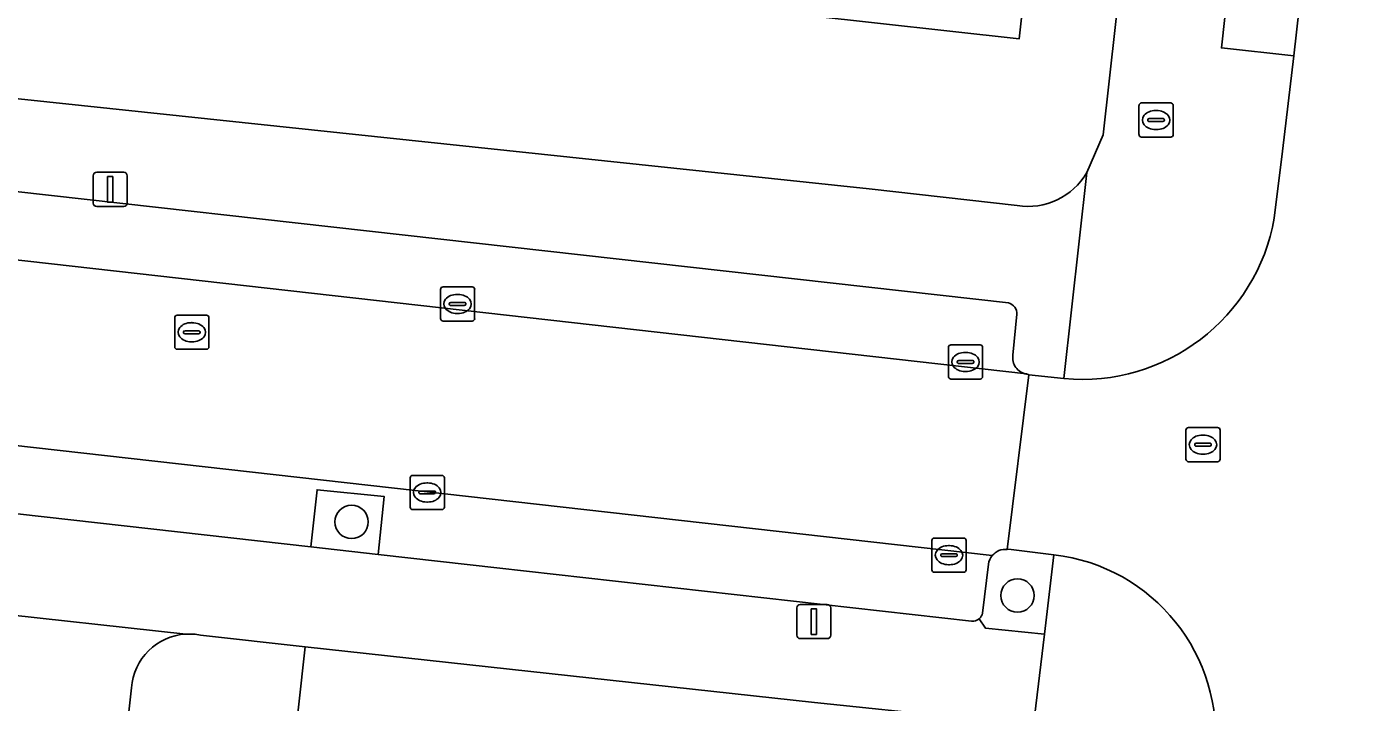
# Model space of a CAD drawing. Extents: x 161928 to 163071, y 386474 to 387428.
# Drawn here: x 162290.09 to 162328.77, y 387262.01 to 387281.8 of the extents above; entities that cross this region are included whole.
import ezdxf

# ---------------------------------------------------------------- set-up
doc = ezdxf.new("R2010")
doc.units = 0
for name, color, linetype in [('IMGEO_Berm_groen', 7, 'Continuous'), ('IMGEO_Boom', 7, 'Continuous'), ('IMGEO_Brandkraan', 7, 'Continuous'), ('IMGEO_Erf', 7, 'Continuous'), ('IMGEO_Groenvoorziening', 7, 'Continuous'), ('IMGEO_Kolk', 7, 'Continuous'), ('IMGEO_Lichtmast', 7, 'Continuous'), ('IMGEO_Pand', 7, 'Continuous'), ('IMGEO_Parkeervlak_open', 7, 'Continuous'), ('IMGEO_Rijbaan_lokaal_open', 7, 'Continuous'), ('IMGEO_Rioolput', 7, 'Continuous'), ('IMGEO_Voetpad_open', 7, 'Continuous')]:
    doc.layers.add(name, color=color, linetype=linetype)

msp = doc.modelspace()

# ---------------------------------------------------------------- linework, layer by layer
at = {"layer": 'IMGEO_Berm_groen'}
msp.add_lwpolyline([(162326.61, 387284.979), (162325.917, 387285.033), (162325.729, 387285.148), (162325.454, 387284.915), (162325.046, 387281.174), (162327.162, 387280.942), (162327.399, 387283.033), (162327.499, 387283.927)], dxfattribs=at)
at = {"layer": 'IMGEO_Boom'}
for centre in [(162299.598, 387267.298), (162319.081, 387265.143)]:
    msp.add_circle(centre, 0.489, dxfattribs=at)
at = {"layer": 'IMGEO_Brandkraan'}
for p, q in [((162322.635, 387278.636), (162322.635, 387279.488)), ((162322.71, 387279.562), (162323.562, 387279.562)), ((162323.636, 387279.488), (162323.636, 387278.636)), ((162322.894, 387279.056), (162322.894, 387279.068)), ((162322.937, 387279.105), (162323.335, 387279.105)), ((162323.123, 387279.342), (162323.148, 387279.342)), ((162323.378, 387279.068), (162323.378, 387279.056)), ((162323.332, 387279.019), (162322.934, 387279.019)), ((162323.146, 387278.782), (162323.121, 387278.782)), ((162323.562, 387278.562), (162322.71, 387278.562))]:
    msp.add_line(p, q, dxfattribs=at)
for points in [[(162322.635, 387278.636), (162322.635, 387279.488)], [(162322.71, 387279.562), (162323.562, 387279.562)], [(162323.636, 387279.488), (162323.636, 387278.636)], [(162323.562, 387278.562), (162322.71, 387278.562)]]:
    msp.add_lwpolyline(points, dxfattribs=at)
for centre, radius, start, end in [((162322.712, 387279.486), 0.0765, 91.552, 178.448), ((162322.712, 387279.486), 0.0765, 91.552, 178.448), ((162323.56, 387279.486), 0.0765, 1.552, 88.448), ((162323.56, 387279.486), 0.0765, 1.552, 88.448), ((162322.934, 387279.065), 0.0403, 85.8775, 175.7526), ((162322.931, 387279.055), 0.0366, 178.938, 274.7102), ((162323.335, 387279.062), 0.043, 264.8664, 352.4533), ((162323.339, 387279.067), 0.0386, 1.7309, 96.639), ((162322.712, 387278.638), 0.0765, 181.552, 268.448), ((162322.712, 387278.638), 0.0765, 181.552, 268.448), ((162323.56, 387278.638), 0.0765, 271.552, 358.448), ((162323.56, 387278.638), 0.0765, 271.552, 358.448)]:
    msp.add_arc(centre, radius, start, end, dxfattribs=at)
for centre, major_axis, ratio, start_param, end_param in [((162323.122, 387279.062), (-0.387, 0.002), 0.722429, 4.712389, 7.853982), ((162323.147, 387279.062), (-0.39, 0.002), 0.717154, 1.570796, 4.712389)]:
    msp.add_ellipse(centre, major_axis=major_axis, ratio=ratio, start_param=start_param, end_param=end_param, dxfattribs=at)
at = {"layer": 'IMGEO_Erf'}
for points in [[(162321.108, 387277.527), (162321.589, 387278.626), (162324.106, 387301.161)], [(162319.962, 387288.905), (162319.126, 387281.437), (162312.953, 387282.128)], [(162272.332, 387281.538), (162314.742, 387277.051), (162319.071, 387276.562)], [(162317.263, 387261.58), (162313.142, 387262.014), (162298.238, 387263.643), (162297.847, 387260.112), (162297.73, 387259.053), (162300.533, 387258.733), (162300.022, 387254.253), (162299.546, 387250.086), (162296.743, 387250.406), (162296.7, 387250), (162296.573, 387248.673), (162300.582, 387248.215), (162300.403, 387246.649), (162299.17, 387246.79), (162298.66, 387242.319), (162298.204, 387238.328), (162295.428, 387238.645), (162295.09, 387235.251)]]:
    msp.add_lwpolyline(points, dxfattribs=at)
msp.add_arc((162319.399, 387278.501), 1.967, 260.3868, 330.3104, dxfattribs=at)
at = {"layer": 'IMGEO_Groenvoorziening'}
msp.add_lwpolyline([(162298.409, 387266.566), (162300.378, 387266.344), (162300.553, 387268.039), (162298.588, 387268.238)], close=True, dxfattribs=at)
for points in [[(162317.961, 387264.463), (162318.146, 387264.183), (162319.867, 387264.015), (162320.145, 387266.334)], [(162320.145, 387266.334), (162318.819, 387266.503), (162318.783, 387266.491)], [(162318.232, 387266.062), (162318.06, 387264.622)], [(162298.238, 387263.643), (162295.179, 387263.985)], [(162293.162, 387262.437), (162292.957, 387260.587), (162297.847, 387260.112), (162298.238, 387263.643)]]:
    msp.add_lwpolyline(points, dxfattribs=at)
for centre, radius, start, end in [((162318.722, 387265.996), 0.495, 140.4094, 172.3077), ((162318.728, 387265.993), 0.501, 83.6868, 140.6294), ((162317.761, 387264.698), 0.308, 310.3992, 345.7846), ((162294.854, 387262.321), 1.696, 93.4607, 176.0689), ((162294.851, 387262.314), 1.702, 78.8935, 93.3358)]:
    msp.add_arc(centre, radius, start, end, dxfattribs=at)
at = {"layer": 'IMGEO_Kolk'}
for p, q in [((162302.199, 387273.253), (162302.199, 387274.105)), ((162302.274, 387274.179), (162303.126, 387274.179)), ((162303.2, 387274.105), (162303.2, 387273.253)), ((162302.458, 387273.673), (162302.458, 387273.685)), ((162302.896, 387273.636), (162302.498, 387273.636)), ((162302.501, 387273.722), (162302.899, 387273.722)), ((162302.687, 387273.959), (162302.712, 387273.959)), ((162302.942, 387273.685), (162302.942, 387273.673)), ((162302.71, 387273.399), (162302.685, 387273.399)), ((162303.126, 387273.179), (162302.274, 387273.179)), ((162317.135, 387272.481), (162317.987, 387272.481)), ((162317.06, 387271.555), (162317.06, 387272.407)), ((162317.548, 387272.261), (162317.573, 387272.261)), ((162318.061, 387272.407), (162318.061, 387271.555)), ((162317.319, 387271.975), (162317.319, 387271.987)), ((162317.757, 387271.938), (162317.359, 387271.938)), ((162317.362, 387272.024), (162317.76, 387272.024)), ((162317.571, 387271.701), (162317.546, 387271.701)), ((162317.803, 387271.987), (162317.803, 387271.975)), ((162317.987, 387271.481), (162317.135, 387271.481)), ((162301.387, 387268.659), (162302.239, 387268.659)), ((162301.312, 387267.733), (162301.312, 387268.585)), ((162301.8, 387268.439), (162301.825, 387268.439)), ((162302.313, 387268.585), (162302.313, 387267.733)), ((162301.571, 387268.153), (162301.571, 387268.165)), ((162302.009, 387268.116), (162301.611, 387268.116)), ((162301.614, 387268.202), (162302.012, 387268.202)), ((162301.823, 387267.879), (162301.798, 387267.879)), ((162302.055, 387268.165), (162302.055, 387268.153)), ((162302.239, 387267.659), (162301.387, 387267.659)), ((162316.576, 387265.898), (162316.576, 387266.75)), ((162316.651, 387266.824), (162317.503, 387266.824)), ((162317.577, 387266.75), (162317.577, 387265.898)), ((162316.835, 387266.318), (162316.835, 387266.33)), ((162317.273, 387266.281), (162316.875, 387266.281)), ((162316.878, 387266.367), (162317.276, 387266.367)), ((162317.064, 387266.604), (162317.089, 387266.604)), ((162317.319, 387266.33), (162317.319, 387266.318)), ((162317.087, 387266.044), (162317.062, 387266.044)), ((162317.503, 387265.824), (162316.651, 387265.824))]:
    msp.add_line(p, q, dxfattribs=at)
for points in [[(162302.199, 387273.253), (162302.199, 387274.105)], [(162302.274, 387274.179), (162303.126, 387274.179)], [(162303.2, 387274.105), (162303.2, 387273.253)], [(162303.126, 387273.179), (162302.274, 387273.179)], [(162317.135, 387272.481), (162317.987, 387272.481)], [(162317.06, 387271.555), (162317.06, 387272.407)], [(162318.061, 387272.407), (162318.061, 387271.555)], [(162317.987, 387271.481), (162317.135, 387271.481)], [(162301.387, 387268.659), (162302.239, 387268.659)], [(162301.312, 387267.733), (162301.312, 387268.585)], [(162302.313, 387268.585), (162302.313, 387267.733)], [(162302.239, 387267.659), (162301.387, 387267.659)], [(162316.576, 387265.898), (162316.576, 387266.75)], [(162316.651, 387266.824), (162317.503, 387266.824)], [(162317.577, 387266.75), (162317.577, 387265.898)], [(162317.503, 387265.824), (162316.651, 387265.824)]]:
    msp.add_lwpolyline(points, dxfattribs=at)
for centre, radius, start, end in [((162302.276, 387274.103), 0.0765, 91.552, 178.448), ((162302.276, 387274.103), 0.0765, 91.552, 178.448), ((162303.124, 387274.103), 0.0765, 1.552, 88.448), ((162303.124, 387274.103), 0.0765, 1.552, 88.448), ((162302.498, 387273.682), 0.0403, 85.8775, 175.7526), ((162302.495, 387273.672), 0.0366, 178.938, 274.7102), ((162302.899, 387273.679), 0.043, 264.8664, 352.4533), ((162302.903, 387273.684), 0.0386, 1.7309, 96.639), ((162302.276, 387273.255), 0.0765, 181.552, 268.448), ((162302.276, 387273.255), 0.0765, 181.552, 268.448), ((162303.124, 387273.255), 0.0765, 271.552, 358.448), ((162303.124, 387273.255), 0.0765, 271.552, 358.448), ((162317.137, 387272.405), 0.0765, 91.552, 178.448), ((162317.137, 387272.405), 0.0765, 91.552, 178.448), ((162317.985, 387272.405), 0.0765, 1.552, 88.448), ((162317.985, 387272.405), 0.0765, 1.552, 88.448), ((162317.359, 387271.984), 0.0403, 85.8775, 175.7526), ((162317.356, 387271.974), 0.0366, 178.938, 274.7102), ((162317.76, 387271.981), 0.043, 264.8664, 352.4533), ((162317.764, 387271.986), 0.0386, 1.7309, 96.639), ((162317.137, 387271.557), 0.0765, 181.552, 268.448), ((162317.137, 387271.557), 0.0765, 181.552, 268.448), ((162317.985, 387271.557), 0.0765, 271.552, 358.448), ((162317.985, 387271.557), 0.0765, 271.552, 358.448), ((162301.389, 387268.583), 0.0765, 91.552, 178.448), ((162301.389, 387268.583), 0.0765, 91.552, 178.448), ((162302.237, 387268.583), 0.0765, 1.552, 88.448), ((162302.237, 387268.583), 0.0765, 1.552, 88.448), ((162301.611, 387268.162), 0.0403, 85.8775, 175.7526), ((162301.608, 387268.152), 0.0366, 178.938, 274.7102), ((162302.012, 387268.159), 0.043, 264.8664, 352.4533), ((162302.016, 387268.164), 0.0386, 1.7309, 96.639), ((162301.389, 387267.735), 0.0765, 181.552, 268.448), ((162301.389, 387267.735), 0.0765, 181.552, 268.448), ((162302.237, 387267.735), 0.0765, 271.552, 358.448), ((162302.237, 387267.735), 0.0765, 271.552, 358.448), ((162316.653, 387266.748), 0.0765, 91.552, 178.448), ((162316.653, 387266.748), 0.0765, 91.552, 178.448), ((162317.501, 387266.748), 0.0765, 1.552, 88.448), ((162317.501, 387266.748), 0.0765, 1.552, 88.448), ((162316.875, 387266.327), 0.0403, 85.8775, 175.7526), ((162316.872, 387266.317), 0.0366, 178.938, 274.7102), ((162317.276, 387266.324), 0.043, 264.8664, 352.4533), ((162317.28, 387266.329), 0.0386, 1.7309, 96.639), ((162316.653, 387265.9), 0.0765, 181.552, 268.448), ((162316.653, 387265.9), 0.0765, 181.552, 268.448), ((162317.501, 387265.9), 0.0765, 271.552, 358.448), ((162317.501, 387265.9), 0.0765, 271.552, 358.448)]:
    msp.add_arc(centre, radius, start, end, dxfattribs=at)
for centre, major_axis, ratio, start_param, end_param in [((162302.686, 387273.679), (-0.387, 0.002), 0.722429, 4.712389, 7.853982), ((162302.711, 387273.679), (-0.39, 0.002), 0.717154, 1.570796, 4.712389), ((162317.547, 387271.981), (-0.387, 0.002), 0.722429, 4.712389, 7.853982), ((162317.572, 387271.981), (-0.39, 0.002), 0.717154, 1.570796, 4.712389), ((162301.799, 387268.159), (-0.387, 0.002), 0.722429, 4.712389, 7.853982), ((162301.824, 387268.159), (-0.39, 0.002), 0.717154, 1.570796, 4.712389), ((162317.063, 387266.324), (-0.387, 0.002), 0.722429, 4.712389, 7.853982), ((162317.088, 387266.324), (-0.39, 0.002), 0.717154, 1.570796, 4.712389)]:
    msp.add_ellipse(centre, major_axis=major_axis, ratio=ratio, start_param=start_param, end_param=end_param, dxfattribs=at)
at = {"layer": 'IMGEO_Lichtmast'}
for p, q in [((162292.143, 387277.533), (162292.933, 387277.533)), ((162292.933, 387277.533), (162292.143, 387277.533)), ((162292.043, 387276.633), (162292.043, 387277.433)), ((162292.043, 387277.433), (162292.043, 387276.633)), ((162293.033, 387277.433), (162293.033, 387276.633)), ((162293.033, 387276.633), (162293.033, 387277.433)), ((162292.933, 387276.533), (162292.143, 387276.533)), ((162292.143, 387276.533), (162292.933, 387276.533)), ((162312.627, 387263.98), (162312.627, 387264.78)), ((162312.627, 387264.78), (162312.627, 387263.98)), ((162312.727, 387264.88), (162313.517, 387264.88)), ((162313.517, 387264.88), (162312.727, 387264.88)), ((162313.617, 387264.78), (162313.617, 387263.98)), ((162313.617, 387263.98), (162313.617, 387264.78)), ((162313.517, 387263.88), (162312.727, 387263.88)), ((162312.727, 387263.88), (162313.517, 387263.88))]:
    msp.add_line(p, q, dxfattribs=at)
for points in [[(162292.463, 387277.408), (162292.613, 387277.408), (162292.613, 387276.658), (162292.463, 387276.658), (162292.463, 387277.408)], [(162313.047, 387264.755), (162313.197, 387264.755), (162313.197, 387264.005), (162313.047, 387264.005), (162313.047, 387264.755)]]:
    msp.add_lwpolyline(points, dxfattribs=at)
for centre, start, end in [((162292.143, 387277.433), 90, 180), ((162292.143, 387277.433), 90, 180), ((162292.933, 387277.433), 0, 90), ((162292.933, 387277.433), 360, 90), ((162292.143, 387276.633), 180, 270), ((162292.143, 387276.633), 180, 270), ((162292.933, 387276.633), 270, 0), ((162292.933, 387276.633), 270, 0), ((162312.727, 387264.78), 90, 180), ((162312.727, 387264.78), 90, 180), ((162313.517, 387264.78), 0, 90), ((162313.517, 387264.78), 360, 90), ((162312.727, 387263.98), 180, 270), ((162312.727, 387263.98), 180, 270), ((162313.517, 387263.98), 270, 0), ((162313.517, 387263.98), 270, 0)]:
    msp.add_arc(centre, 0.1, start, end, dxfattribs=at)
at = {"layer": 'IMGEO_Pand'}
msp.add_lwpolyline([(162312.953, 387282.128), (162319.126, 387281.437), (162319.962, 387288.905), (162313.79, 387289.596)], close=True, dxfattribs=at)
at = {"layer": 'IMGEO_Parkeervlak_open'}
for points in [[(162318.815, 387273.708), (162272.029, 387278.958)], [(162271.098, 387277.078), (162319.346, 387271.628)], [(162318.949, 387272.182), (162319.063, 387273.375)], [(162318.341, 387266.311), (162260.945, 387272.781)], [(162261.491, 387270.721), (162279.194, 387268.729), (162279.34, 387270.375), (162281.328, 387270.186), (162281.146, 387268.509), (162298.409, 387266.566), (162298.588, 387268.238), (162300.553, 387268.039), (162300.378, 387266.344), (162317.733, 387264.391)], [(162318.06, 387264.622), (162318.232, 387266.062)]]:
    msp.add_lwpolyline(points, dxfattribs=at)
for centre, radius, start, end in [((162318.745, 387273.397), 0.318, 355.9926, 77.3608), ((162319.42, 387272.1), 0.478, 170.1596, 261.0917), ((162318.722, 387265.996), 0.495, 140.4094, 172.3077), ((162317.761, 387264.699), 0.309, 264.7854, 310.2658), ((162317.761, 387264.698), 0.308, 310.3992, 345.7846)]:
    msp.add_arc(centre, radius, start, end, dxfattribs=at)
at = {"layer": 'IMGEO_Rijbaan_lokaal_open'}
for points in [[(162330.613, 387276.119), (162330.84, 387278.115), (162331.086, 387280.278), (162331.351, 387282.605), (162327.399, 387283.033), (162327.162, 387280.942), (162326.832, 387278.156), (162326.594, 387276.195)], [(162271.098, 387277.078), (162271.017, 387277.087), (162261.57, 387278.142), (162260.945, 387272.781), (162318.341, 387266.311)], [(162318.783, 387266.491), (162319.409, 387271.602), (162319.346, 387271.628), (162271.098, 387277.078)], [(162320.44, 387271.495), (162319.409, 387271.602), (162318.783, 387266.491), (162318.819, 387266.503), (162320.145, 387266.334)]]:
    msp.add_lwpolyline(points, dxfattribs=at)
for centre, radius, start, end in [((162320.969, 387277.181), 5.711, 264.6833, 350.0569), ((162318.728, 387265.993), 0.501, 83.6868, 140.6294), ((162319.531, 387261.025), 5.345, 353.978, 83.4011)]:
    msp.add_arc(centre, radius, start, end, dxfattribs=at)
at = {"layer": 'IMGEO_Rioolput'}
for p, q in [((162294.424, 387272.425), (162294.424, 387273.277)), ((162294.499, 387273.351), (162295.351, 387273.351)), ((162295.425, 387273.277), (162295.425, 387272.425)), ((162294.683, 387272.845), (162294.683, 387272.857)), ((162294.726, 387272.894), (162295.124, 387272.894)), ((162294.912, 387273.131), (162294.937, 387273.131)), ((162295.167, 387272.857), (162295.167, 387272.845)), ((162295.121, 387272.808), (162294.723, 387272.808)), ((162294.935, 387272.571), (162294.91, 387272.571)), ((162295.351, 387272.351), (162294.499, 387272.351)), ((162324.007, 387269.134), (162324.007, 387269.986)), ((162324.082, 387270.06), (162324.934, 387270.06)), ((162324.495, 387269.84), (162324.52, 387269.84)), ((162325.008, 387269.986), (162325.008, 387269.134)), ((162324.266, 387269.554), (162324.266, 387269.566)), ((162324.704, 387269.517), (162324.306, 387269.517)), ((162324.309, 387269.603), (162324.707, 387269.603)), ((162324.75, 387269.566), (162324.75, 387269.554)), ((162324.934, 387269.06), (162324.082, 387269.06)), ((162324.518, 387269.28), (162324.493, 387269.28))]:
    msp.add_line(p, q, dxfattribs=at)
for points in [[(162294.424, 387272.425), (162294.424, 387273.277)], [(162294.499, 387273.351), (162295.351, 387273.351)], [(162295.425, 387273.277), (162295.425, 387272.425)], [(162295.351, 387272.351), (162294.499, 387272.351)], [(162324.007, 387269.134), (162324.007, 387269.986)], [(162324.082, 387270.06), (162324.934, 387270.06)], [(162325.008, 387269.986), (162325.008, 387269.134)], [(162324.934, 387269.06), (162324.082, 387269.06)]]:
    msp.add_lwpolyline(points, dxfattribs=at)
for centre, radius, start, end in [((162294.501, 387273.275), 0.0765, 91.552, 178.448), ((162294.501, 387273.275), 0.0765, 91.552, 178.448), ((162295.349, 387273.275), 0.0765, 1.552, 88.448), ((162295.349, 387273.275), 0.0765, 1.552, 88.448), ((162294.723, 387272.854), 0.0403, 85.8775, 175.7526), ((162294.72, 387272.844), 0.0366, 178.938, 274.7102), ((162295.124, 387272.851), 0.043, 264.8664, 352.4533), ((162295.128, 387272.856), 0.0386, 1.7309, 96.639), ((162294.501, 387272.427), 0.0765, 181.552, 268.448), ((162294.501, 387272.427), 0.0765, 181.552, 268.448), ((162295.349, 387272.427), 0.0765, 271.552, 358.448), ((162295.349, 387272.427), 0.0765, 271.552, 358.448), ((162324.084, 387269.984), 0.0765, 91.552, 178.448), ((162324.084, 387269.984), 0.0765, 91.552, 178.448), ((162324.932, 387269.984), 0.0765, 1.552, 88.448), ((162324.932, 387269.984), 0.0765, 1.552, 88.448), ((162324.306, 387269.563), 0.0403, 85.8775, 175.7526), ((162324.303, 387269.553), 0.0366, 178.938, 274.7102), ((162324.707, 387269.56), 0.043, 264.8664, 352.4533), ((162324.711, 387269.565), 0.0386, 1.7309, 96.639), ((162324.084, 387269.136), 0.0765, 181.552, 268.448), ((162324.084, 387269.136), 0.0765, 181.552, 268.448), ((162324.932, 387269.136), 0.0765, 271.552, 358.448), ((162324.932, 387269.136), 0.0765, 271.552, 358.448)]:
    msp.add_arc(centre, radius, start, end, dxfattribs=at)
for centre, major_axis, ratio, start_param, end_param in [((162294.911, 387272.851), (-0.387, 0.002), 0.722429, 4.712389, 7.853982), ((162294.936, 387272.851), (-0.39, 0.002), 0.717154, 1.570796, 4.712389), ((162324.494, 387269.56), (-0.387, 0.002), 0.722429, 4.712389, 7.853982), ((162324.519, 387269.56), (-0.39, 0.002), 0.717154, 1.570796, 4.712389)]:
    msp.add_ellipse(centre, major_axis=major_axis, ratio=ratio, start_param=start_param, end_param=end_param, dxfattribs=at)
at = {"layer": 'IMGEO_Voetpad_open'}
for points in [[(162332.617, 387377.38), (162324.281, 387302.729), (162324.106, 387301.161), (162321.589, 387278.626), (162321.108, 387277.527), (162320.44, 387271.495)], [(162326.832, 387278.156), (162327.162, 387280.942), (162325.046, 387281.174), (162325.454, 387284.915), (162325.729, 387285.148), (162325.658, 387285.366), (162335.209, 387370.8), (162335.367, 387374.472)], [(162319.071, 387276.562), (162314.742, 387277.051), (162272.332, 387281.538)], [(162272.029, 387278.958), (162318.815, 387273.708)], [(162326.594, 387276.195), (162326.832, 387278.156)], [(162319.346, 387271.628), (162319.409, 387271.602), (162320.44, 387271.495), (162321.108, 387277.527)], [(162319.063, 387273.375), (162318.949, 387272.182)], [(162317.733, 387264.391), (162300.378, 387266.344), (162298.409, 387266.566), (162281.146, 387268.509), (162279.194, 387268.729), (162261.491, 387270.721)], [(162320.145, 387266.334), (162319.867, 387264.015), (162319.339, 387259.569)], [(162288.705, 387264.679), (162294.752, 387264.014)], [(162294.752, 387264.014), (162288.705, 387264.679)], [(162319.339, 387259.569), (162319.867, 387264.015), (162318.146, 387264.183), (162317.961, 387264.463)], [(162295.179, 387263.985), (162298.238, 387263.643), (162313.142, 387262.014), (162317.263, 387261.58)], [(162288.874, 387224.582), (162289.069, 387226.292), (162290.251, 387236.62), (162290.436, 387238.233), (162291.605, 387248.45), (162291.782, 387250), (162292.838, 387259.517), (162292.957, 387260.587), (162293.162, 387262.437)]]:
    msp.add_lwpolyline(points, dxfattribs=at)
for centre, radius, start, end in [((162319.399, 387278.501), 1.967, 260.3868, 330.3104), ((162320.969, 387277.181), 5.711, 264.6833, 350.0569), ((162318.745, 387273.397), 0.318, 355.9926, 77.3608), ((162319.42, 387272.1), 0.478, 170.1596, 261.0917), ((162319.531, 387261.025), 5.345, 353.978, 83.4011), ((162317.761, 387264.699), 0.309, 264.7854, 310.2658), ((162294.854, 387262.321), 1.696, 93.4607, 176.0689), ((162294.851, 387262.314), 1.702, 78.8935, 93.3358)]:
    msp.add_arc(centre, radius, start, end, dxfattribs=at)

doc.saveas('drawing.dxf')
